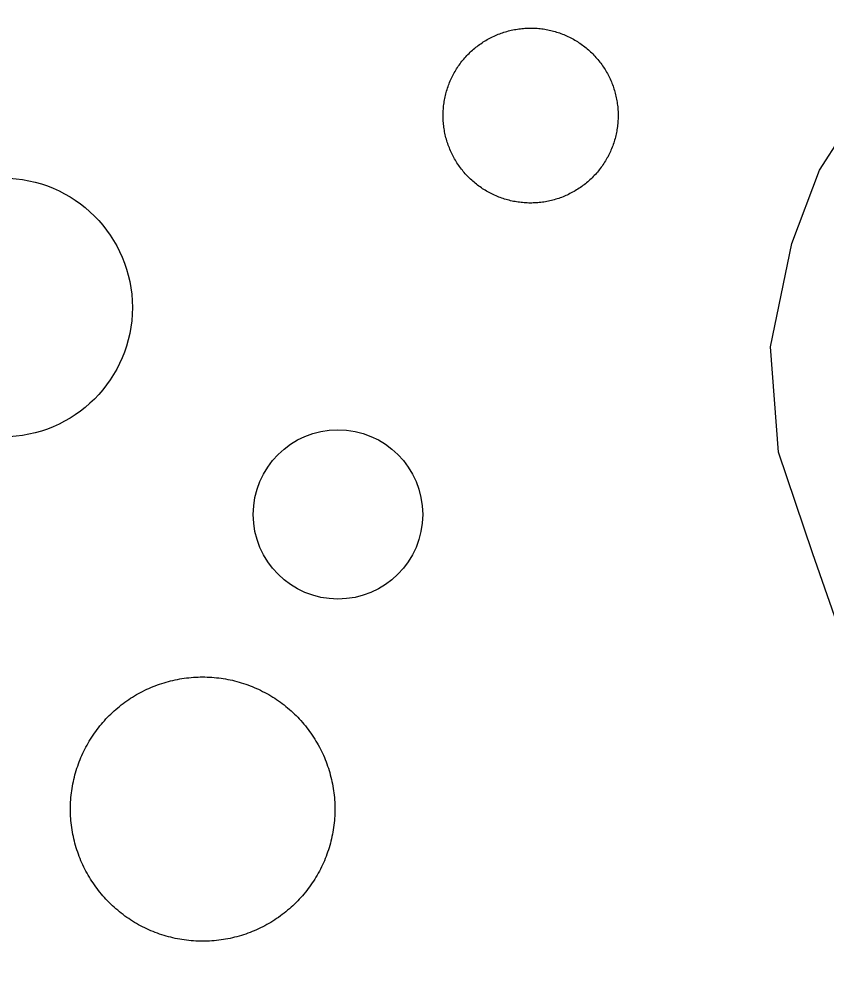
# Model space of a CAD drawing. Extents: x 3683613 to 3738215, y 469626 to 495384.
# Drawn here: x 3699419.6 to 3699603.3, y 476796.7 to 477016.2 of the extents above; entities that cross this region are included whole.
import ezdxf

# ---------------------------------------------------------------- set-up
doc = ezdxf.new("R2010")
doc.units = 0
for name, color, linetype in [('V-BLDG-OTLN', 7, 'Continuous'), ('V-DOMW-TANK', 7, 'Continuous'), ('V-ROAD-CNTR', 7, 'Continuous')]:
    doc.layers.add(name, color=color, linetype=linetype)

msp = doc.modelspace()

# ---------------------------------------------------------------- linework, layer by layer
at = {"layer": 'V-BLDG-OTLN'}
for points in [[(3699431.31, 476838.01), (3699431.34, 476838.53), (3699431.38, 476839.05), (3699431.44, 476839.57), (3699431.5, 476840.1), (3699431.56, 476840.62), (3699431.64, 476841.14), (3699431.73, 476841.65), (3699431.82, 476842.17), (3699431.93, 476842.68), (3699432.04, 476843.2), (3699432.16, 476843.71), (3699432.3, 476844.22), (3699432.44, 476844.72), (3699432.58, 476845.22), (3699432.74, 476845.73), (3699432.91, 476846.22), (3699433.08, 476846.72), (3699433.27, 476847.21), (3699433.46, 476847.7), (3699433.66, 476848.18), (3699433.87, 476848.66), (3699434.09, 476849.14), (3699434.31, 476849.61), (3699434.55, 476850.08), (3699434.79, 476850.55), (3699435.04, 476851.01), (3699435.3, 476851.47), (3699435.56, 476851.92), (3699435.84, 476852.37), (3699436.12, 476852.81), (3699436.41, 476853.25), (3699436.71, 476853.68), (3699437.01, 476854.11), (3699437.32, 476854.53), (3699437.64, 476854.95), (3699437.97, 476855.36), (3699438.3, 476855.76), (3699438.65, 476856.16), (3699438.99, 476856.55), (3699439.35, 476856.94), (3699439.71, 476857.32), (3699440.08, 476857.7), (3699440.45, 476858.06), (3699440.83, 476858.42), (3699441.22, 476858.78), (3699441.61, 476859.13), (3699442.01, 476859.47), (3699442.42, 476859.8), (3699442.83, 476860.13), (3699443.24, 476860.45), (3699443.66, 476860.76), (3699444.09, 476861.07), (3699444.52, 476861.36), (3699444.96, 476861.65), (3699445.4, 476861.93), (3699445.85, 476862.21), (3699446.3, 476862.48), (3699446.76, 476862.73), (3699447.22, 476862.98), (3699447.69, 476863.23), (3699448.16, 476863.46), (3699448.63, 476863.69), (3699449.11, 476863.9), (3699449.59, 476864.11), (3699450.08, 476864.31), (3699450.56, 476864.51), (3699451.05, 476864.69), (3699451.55, 476864.86), (3699452.05, 476865.03), (3699452.55, 476865.19), (3699453.05, 476865.34), (3699453.56, 476865.48), (3699454.06, 476865.61), (3699454.57, 476865.73), (3699455.09, 476865.85), (3699455.6, 476865.95), (3699456.12, 476866.05), (3699456.63, 476866.14), (3699457.15, 476866.21), (3699457.67, 476866.28), (3699458.2, 476866.34), (3699458.72, 476866.39), (3699459.24, 476866.43), (3699459.76, 476866.47), (3699460.29, 476866.49), (3699460.81, 476866.5), (3699461.34, 476866.51), (3699461.86, 476866.5), (3699462.39, 476866.49), (3699462.91, 476866.47), (3699463.44, 476866.43), (3699463.96, 476866.39), (3699464.48, 476866.34), (3699465, 476866.28), (3699465.52, 476866.21), (3699466.04, 476866.14), (3699466.56, 476866.05), (3699467.08, 476865.95), (3699467.59, 476865.85), (3699468.1, 476865.74)], [(3699468.1, 476865.74), (3699468.61, 476865.61), (3699469.12, 476865.48), (3699469.63, 476865.34), (3699470.13, 476865.19), (3699470.63, 476865.04), (3699471.13, 476864.87), (3699471.62, 476864.69), (3699472.12, 476864.51), (3699472.6, 476864.32), (3699473.09, 476864.12), (3699473.57, 476863.91), (3699474.05, 476863.69), (3699474.52, 476863.46), (3699474.99, 476863.23), (3699475.46, 476862.99), (3699475.92, 476862.73), (3699476.37, 476862.48), (3699476.83, 476862.21), (3699477.27, 476861.93), (3699477.72, 476861.66), (3699478.15, 476861.36), (3699478.59, 476861.07), (3699479.01, 476860.76), (3699479.44, 476860.45), (3699479.85, 476860.13), (3699480.26, 476859.8), (3699480.67, 476859.47), (3699481.07, 476859.13), (3699481.46, 476858.78), (3699481.85, 476858.43), (3699482.23, 476858.07), (3699482.6, 476857.7), (3699482.97, 476857.32), (3699483.33, 476856.95), (3699483.69, 476856.56), (3699484.03, 476856.17), (3699484.37, 476855.77), (3699484.71, 476855.36), (3699485.03, 476854.95), (3699485.35, 476854.53), (3699485.67, 476854.11), (3699485.97, 476853.68), (3699486.27, 476853.25), (3699486.56, 476852.82), (3699486.84, 476852.37), (3699487.12, 476851.92), (3699487.38, 476851.47), (3699487.64, 476851.02), (3699487.89, 476850.55), (3699488.13, 476850.09), (3699488.37, 476849.62), (3699488.59, 476849.15), (3699488.81, 476848.67), (3699489.02, 476848.19), (3699489.22, 476847.7), (3699489.41, 476847.21), (3699489.6, 476846.72), (3699489.77, 476846.23), (3699489.94, 476845.73), (3699490.1, 476845.23)], [(3699490.1, 476845.23), (3699490.25, 476844.73), (3699490.38, 476844.22), (3699490.52, 476843.71), (3699490.64, 476843.2), (3699490.75, 476842.69), (3699490.86, 476842.17), (3699490.96, 476841.66), (3699491.04, 476841.14), (3699491.12, 476840.62), (3699491.19, 476840.1), (3699491.25, 476839.58), (3699491.3, 476839.06), (3699491.34, 476838.54), (3699491.37, 476838.01), (3699491.39, 476837.49), (3699491.41, 476836.96), (3699491.41, 476836.44), (3699491.41, 476835.91), (3699491.39, 476835.39), (3699491.37, 476834.86), (3699491.34, 476834.34), (3699491.3, 476833.82), (3699491.25, 476833.29), (3699491.19, 476832.77), (3699491.12, 476832.25), (3699491.04, 476831.73), (3699490.96, 476831.22), (3699490.86, 476830.7), (3699490.75, 476830.19), (3699490.64, 476829.67), (3699490.52, 476829.16), (3699490.39, 476828.66), (3699490.25, 476828.15), (3699490.1, 476827.65), (3699489.94, 476827.15), (3699489.77, 476826.65), (3699489.6, 476826.15), (3699489.42, 476825.66), (3699489.22, 476825.17), (3699489.02, 476824.69), (3699488.81, 476824.21), (3699488.6, 476823.73), (3699488.37, 476823.26), (3699488.14, 476822.79), (3699487.89, 476822.32), (3699487.64, 476821.86), (3699487.39, 476821.4), (3699487.12, 476820.95), (3699486.84, 476820.5), (3699486.56, 476820.06), (3699486.27, 476819.62), (3699485.97, 476819.19), (3699485.67, 476818.76), (3699485.36, 476818.34), (3699485.04, 476817.92), (3699484.71, 476817.51), (3699484.38, 476817.11), (3699484.04, 476816.71), (3699483.69, 476816.32), (3699483.33, 476815.93), (3699482.97, 476815.55), (3699482.6, 476815.17), (3699482.23, 476814.81), (3699481.85, 476814.44), (3699481.46, 476814.09), (3699481.07, 476813.74), (3699480.67, 476813.4), (3699480.27, 476813.07), (3699479.86, 476812.74), (3699479.44, 476812.42), (3699479.02, 476812.11), (3699478.59, 476811.8), (3699478.16, 476811.51), (3699477.72, 476811.22), (3699477.28, 476810.93), (3699476.83, 476810.66), (3699476.38, 476810.4), (3699475.92, 476810.14), (3699475.46, 476809.89), (3699475, 476809.64), (3699474.53, 476809.41), (3699474.05, 476809.18), (3699473.57, 476808.97), (3699473.09, 476808.76), (3699472.61, 476808.55), (3699472.12, 476808.36), (3699471.63, 476808.18), (3699471.13, 476808), (3699470.64, 476807.84), (3699470.14, 476807.68), (3699469.63, 476807.53), (3699469.13, 476807.39), (3699468.62, 476807.26), (3699468.11, 476807.14), (3699467.6, 476807.02), (3699467.08, 476806.92), (3699466.56, 476806.82), (3699466.05, 476806.73), (3699465.53, 476806.66), (3699465.01, 476806.59)], [(3699465.01, 476806.59), (3699464.49, 476806.53), (3699463.96, 476806.48), (3699463.44, 476806.44), (3699462.92, 476806.41), (3699462.39, 476806.38), (3699461.87, 476806.37), (3699461.35, 476806.36), (3699460.82, 476806.37), (3699460.29, 476806.38), (3699459.77, 476806.41), (3699459.25, 476806.44), (3699458.72, 476806.48), (3699458.2, 476806.53), (3699457.68, 476806.59), (3699457.16, 476806.66), (3699456.64, 476806.73), (3699456.12, 476806.82), (3699455.61, 476806.92), (3699455.09, 476807.02), (3699454.58, 476807.13), (3699454.07, 476807.26), (3699453.56, 476807.39), (3699453.05, 476807.53), (3699452.55, 476807.68), (3699452.05, 476807.84), (3699451.55, 476808), (3699451.06, 476808.18), (3699450.57, 476808.36), (3699450.08, 476808.55), (3699449.59, 476808.75), (3699449.11, 476808.96), (3699448.64, 476809.18), (3699448.16, 476809.41), (3699447.69, 476809.64), (3699447.23, 476809.88), (3699446.77, 476810.13), (3699446.31, 476810.39), (3699445.86, 476810.66), (3699445.41, 476810.93), (3699444.96, 476811.21), (3699444.53, 476811.5), (3699444.1, 476811.8), (3699443.67, 476812.1), (3699443.25, 476812.42), (3699442.83, 476812.74), (3699442.42, 476813.06), (3699442.01, 476813.4), (3699441.61, 476813.74), (3699441.22, 476814.09), (3699440.84, 476814.44), (3699440.46, 476814.8), (3699440.08, 476815.17), (3699439.71, 476815.54), (3699439.35, 476815.92), (3699439, 476816.31), (3699438.65, 476816.7), (3699438.31, 476817.1), (3699437.97, 476817.51), (3699437.65, 476817.92), (3699437.33, 476818.34), (3699437.01, 476818.75), (3699436.71, 476819.18), (3699436.41, 476819.62), (3699436.12, 476820.05), (3699435.84, 476820.5), (3699435.57, 476820.94), (3699435.3, 476821.4), (3699435.04, 476821.85), (3699434.79, 476822.31), (3699434.55, 476822.78), (3699434.31, 476823.25), (3699434.09, 476823.72), (3699433.87, 476824.2), (3699433.66, 476824.68), (3699433.46, 476825.17), (3699433.27, 476825.66), (3699433.08, 476826.15), (3699432.91, 476826.64), (3699432.74, 476827.14), (3699432.58, 476827.64), (3699432.44, 476828.14), (3699432.3, 476828.65), (3699432.17, 476829.16), (3699432.04, 476829.67), (3699431.93, 476830.18), (3699431.82, 476830.69), (3699431.73, 476831.21), (3699431.64, 476831.73), (3699431.56, 476832.25), (3699431.5, 476832.77), (3699431.44, 476833.29), (3699431.38, 476833.81), (3699431.34, 476834.33), (3699431.31, 476834.86), (3699431.29, 476835.38), (3699431.28, 476835.91), (3699431.27, 476836.43), (3699431.27, 476836.96), (3699431.29, 476837.48), (3699431.31, 476838.01)]]:
    msp.add_lwpolyline(points, dxfattribs=at)
at = {"layer": 'V-DOMW-TANK'}
for points in [[(3699522.43, 477008.88), (3699522.69, 477009.11), (3699522.95, 477009.34), (3699523.22, 477009.57), (3699523.49, 477009.78), (3699523.76, 477010), (3699524.04, 477010.21), (3699524.32, 477010.42), (3699524.6, 477010.61), (3699524.89, 477010.81), (3699525.18, 477011), (3699525.47, 477011.18), (3699525.77, 477011.36), (3699526.07, 477011.54), (3699526.37, 477011.71), (3699526.68, 477011.87), (3699526.99, 477012.03), (3699527.3, 477012.19), (3699527.61, 477012.33), (3699527.93, 477012.48), (3699528.25, 477012.61), (3699528.57, 477012.74), (3699528.9, 477012.87), (3699529.22, 477012.99), (3699529.55, 477013.11), (3699529.88, 477013.21), (3699530.21, 477013.32), (3699530.54, 477013.41), (3699530.88, 477013.51), (3699531.22, 477013.59), (3699531.55, 477013.67), (3699531.89, 477013.74), (3699532.24, 477013.81), (3699532.58, 477013.87), (3699532.92, 477013.93), (3699533.26, 477013.98), (3699533.61, 477014.02), (3699533.95, 477014.06), (3699534.3, 477014.09), (3699534.65, 477014.12), (3699534.99, 477014.14), (3699535.34, 477014.15), (3699535.69, 477014.16), (3699536.04, 477014.16), (3699536.38, 477014.15), (3699536.73, 477014.14), (3699537.08, 477014.12), (3699537.42, 477014.1), (3699537.77, 477014.07), (3699538.12, 477014.04), (3699538.46, 477014), (3699538.8, 477013.95), (3699539.15, 477013.9), (3699539.49, 477013.84), (3699539.83, 477013.77), (3699540.17, 477013.7), (3699540.51, 477013.63), (3699540.85, 477013.55), (3699541.18, 477013.46), (3699541.52, 477013.36), (3699541.85, 477013.26)], [(3699541.85, 477013.26), (3699542.18, 477013.16), (3699542.51, 477013.04), (3699542.84, 477012.92), (3699543.16, 477012.8), (3699543.48, 477012.67), (3699543.81, 477012.54), (3699544.12, 477012.4), (3699544.44, 477012.25), (3699544.75, 477012.1), (3699545.06, 477011.94), (3699545.37, 477011.78), (3699545.67, 477011.61), (3699545.97, 477011.44), (3699546.27, 477011.26), (3699546.57, 477011.08), (3699546.86, 477010.89), (3699547.15, 477010.7), (3699547.43, 477010.5), (3699547.72, 477010.3), (3699548, 477010.09), (3699548.27, 477009.88), (3699548.54, 477009.66), (3699548.81, 477009.44), (3699549.07, 477009.21), (3699549.33, 477008.98), (3699549.58, 477008.74), (3699549.83, 477008.51), (3699550.08, 477008.26), (3699550.33, 477008.01), (3699550.56, 477007.76), (3699550.79, 477007.5), (3699551.02, 477007.24), (3699551.25, 477006.97), (3699551.47, 477006.71), (3699551.68, 477006.43), (3699551.89, 477006.16), (3699552.1, 477005.87), (3699552.3, 477005.59), (3699552.5, 477005.3), (3699552.69, 477005.01), (3699552.87, 477004.72), (3699553.05, 477004.42), (3699553.22, 477004.12), (3699553.39, 477003.82), (3699553.56, 477003.51), (3699553.72, 477003.2), (3699553.87, 477002.89), (3699554.02, 477002.58), (3699554.16, 477002.26), (3699554.3, 477001.94), (3699554.43, 477001.62), (3699554.56, 477001.3), (3699554.68, 477000.97), (3699554.79, 477000.64), (3699554.9, 477000.31), (3699555, 476999.98), (3699555.1, 476999.65), (3699555.19, 476999.31), (3699555.28, 476998.97), (3699555.35, 476998.64), (3699555.43, 476998.3), (3699555.5, 476997.96), (3699555.56, 476997.61), (3699555.61, 476997.27), (3699555.66, 476996.93), (3699555.71, 476996.58), (3699555.75, 476996.24), (3699555.78, 476995.89), (3699555.8, 476995.55), (3699555.82, 476995.2), (3699555.83, 476994.85), (3699555.84, 476994.5), (3699555.84, 476994.16), (3699555.84, 476993.81), (3699555.83, 476993.46), (3699555.81, 476993.11), (3699555.79, 476992.77), (3699555.76, 476992.42), (3699555.73, 476992.08), (3699555.68, 476991.73), (3699555.64, 476991.39), (3699555.58, 476991.04), (3699555.52, 476990.7), (3699555.46, 476990.36), (3699555.39, 476990.02), (3699555.31, 476989.68), (3699555.23, 476989.35), (3699555.14, 476989.01), (3699555.04, 476988.67), (3699554.94, 476988.34), (3699554.84, 476988.01), (3699554.73, 476987.68), (3699554.61, 476987.35), (3699554.49, 476987.03), (3699554.36, 476986.71), (3699554.22, 476986.39), (3699554.08, 476986.07), (3699553.94, 476985.75), (3699553.79, 476985.44), (3699553.63, 476985.13)], [(3699523.88, 476978.42), (3699523.61, 476978.63), (3699523.34, 476978.85), (3699523.07, 476979.07), (3699522.81, 476979.29), (3699522.55, 476979.53), (3699522.29, 476979.76), (3699522.04, 476980), (3699521.79, 476980.25), (3699521.55, 476980.49), (3699521.31, 476980.75), (3699521.08, 476981.01), (3699520.85, 476981.27), (3699520.63, 476981.53), (3699520.41, 476981.8), (3699520.19, 476982.07), (3699519.98, 476982.35), (3699519.78, 476982.63), (3699519.58, 476982.92), (3699519.38, 476983.2), (3699519.19, 476983.49), (3699519.01, 476983.79), (3699518.83, 476984.09), (3699518.65, 476984.38), (3699518.48, 476984.69), (3699518.32, 476984.99), (3699518.16, 476985.31), (3699518, 476985.61), (3699517.86, 476985.93), (3699517.72, 476986.25), (3699517.58, 476986.57), (3699517.45, 476986.89), (3699517.32, 476987.21), (3699517.2, 476987.54), (3699517.09, 476987.86), (3699516.98, 476988.19), (3699516.87, 476988.52), (3699516.78, 476988.86), (3699516.69, 476989.2), (3699516.6, 476989.53), (3699516.52, 476989.87), (3699516.45, 476990.21), (3699516.38, 476990.55), (3699516.32, 476990.89), (3699516.26, 476991.23), (3699516.21, 476991.58), (3699516.17, 476991.92), (3699516.13, 476992.27), (3699516.1, 476992.61), (3699516.08, 476992.96), (3699516.06, 476993.31), (3699516.04, 476993.66), (3699516.03, 476994), (3699516.03, 476994.35), (3699516.04, 476994.7), (3699516.05, 476995.04), (3699516.06, 476995.39), (3699516.09, 476995.74), (3699516.12, 476996.09), (3699516.15, 476996.43), (3699516.19, 476996.78), (3699516.24, 476997.12), (3699516.29, 476997.46), (3699516.35, 476997.8), (3699516.42, 476998.15), (3699516.49, 476998.49), (3699516.56, 476998.83), (3699516.65, 476999.16), (3699516.74, 476999.5), (3699516.83, 476999.83), (3699516.93, 477000.17), (3699517.04, 477000.5), (3699517.15, 477000.83), (3699517.27, 477001.15), (3699517.39, 477001.48), (3699517.52, 477001.8), (3699517.65, 477002.12), (3699517.79, 477002.44), (3699517.94, 477002.75), (3699518.09, 477003.07), (3699518.25, 477003.37), (3699518.41, 477003.68), (3699518.58, 477003.99), (3699518.75, 477004.29), (3699518.93, 477004.59), (3699519.11, 477004.88), (3699519.3, 477005.18), (3699519.49, 477005.47), (3699519.69, 477005.75), (3699519.89, 477006.03), (3699520.1, 477006.31), (3699520.31, 477006.59), (3699520.53, 477006.85), (3699520.75, 477007.12), (3699520.98, 477007.39), (3699521.21, 477007.64), (3699521.45, 477007.9), (3699521.69, 477008.15), (3699521.93, 477008.4), (3699522.18, 477008.64), (3699522.43, 477008.88)], [(3699553.63, 476985.13), (3699553.47, 476984.82), (3699553.3, 476984.52), (3699553.13, 476984.22), (3699552.95, 476983.92), (3699552.77, 476983.62), (3699552.58, 476983.33), (3699552.39, 476983.04), (3699552.19, 476982.76), (3699551.98, 476982.48), (3699551.78, 476982.2), (3699551.56, 476981.92), (3699551.35, 476981.65), (3699551.12, 476981.38), (3699550.9, 476981.12), (3699550.67, 476980.86), (3699550.43, 476980.61), (3699550.19, 476980.36), (3699549.95, 476980.11), (3699549.7, 476979.87), (3699549.44, 476979.63), (3699549.19, 476979.4), (3699548.92, 476979.17), (3699548.66, 476978.94), (3699548.39, 476978.72), (3699548.12, 476978.51), (3699547.84, 476978.3), (3699547.56, 476978.09), (3699547.28, 476977.89), (3699546.99, 476977.7), (3699546.7, 476977.51), (3699546.4, 476977.32), (3699546.11, 476977.14), (3699545.81, 476976.97), (3699545.5, 476976.8), (3699545.2, 476976.63), (3699544.89, 476976.48), (3699544.58, 476976.32), (3699544.26, 476976.17), (3699543.95, 476976.03), (3699543.63, 476975.89), (3699543.31, 476975.76), (3699542.98, 476975.64), (3699542.65, 476975.52), (3699542.33, 476975.4), (3699542, 476975.29), (3699541.67, 476975.19), (3699541.33, 476975.09), (3699541, 476975), (3699540.66, 476974.92), (3699540.32, 476974.84), (3699539.98, 476974.76), (3699539.64, 476974.7), (3699539.3, 476974.63), (3699538.96, 476974.58), (3699538.61, 476974.53), (3699538.27, 476974.48), (3699537.92, 476974.45), (3699537.58, 476974.42), (3699537.23, 476974.39), (3699536.88, 476974.37), (3699536.54, 476974.36), (3699536.19, 476974.35), (3699535.84, 476974.35), (3699535.5, 476974.35), (3699535.14, 476974.36), (3699534.8, 476974.38), (3699534.45, 476974.41), (3699534.11, 476974.43), (3699533.76, 476974.47), (3699533.42, 476974.51), (3699533.07, 476974.56), (3699532.73, 476974.61), (3699532.39, 476974.67), (3699532.05, 476974.73), (3699531.71, 476974.8), (3699531.37, 476974.88), (3699531.03, 476974.96), (3699530.69, 476975.05), (3699530.36, 476975.15), (3699530.03, 476975.25), (3699529.7, 476975.35), (3699529.37, 476975.47), (3699529.04, 476975.58), (3699528.72, 476975.71), (3699528.39, 476975.83), (3699528.07, 476975.97), (3699527.75, 476976.11), (3699527.44, 476976.25), (3699527.13, 476976.41), (3699526.81, 476976.56), (3699526.51, 476976.73), (3699526.2, 476976.89), (3699525.9, 476977.06), (3699525.6, 476977.24), (3699525.31, 476977.42), (3699525.02, 476977.61), (3699524.73, 476977.81), (3699524.44, 476978), (3699524.16, 476978.21), (3699523.88, 476978.42)]]:
    msp.add_lwpolyline(points, dxfattribs=at)
for centre, radius in [((3699415.9, 476950.57), 29.45), ((3699492.12, 476903.49), 19.27)]:
    msp.add_circle(centre, radius, dxfattribs=at)
at = {"layer": 'V-ROAD-CNTR'}
msp.add_lwpolyline([(3699607.32, 476873.89), (3699600.08, 476894.76), (3699592.29, 476917.63), (3699590.52, 476941.63), (3699595.36, 476965.15), (3699601.64, 476981.79), (3699611.82, 476997.59)], dxfattribs=at)
msp.add_spline([(3699602.12, 476644.19), (3699619.93, 476707.39), (3699634.14, 476785.12), (3699633.15, 476839.82), (3699621.56, 476878.61), (3699607.11, 476920.64), (3699609.81, 476960.97), (3699623.52, 476988.06), (3699656.63, 477012.93), (3699694.01, 477009.8), (3699735.56, 476978.32), (3699729.87, 476935.03), (3699707.49, 476887.66), (3699661.35, 476864.22), (3699633.52, 476856.07)], degree=3, dxfattribs=at)

doc.saveas('drawing.dxf')
